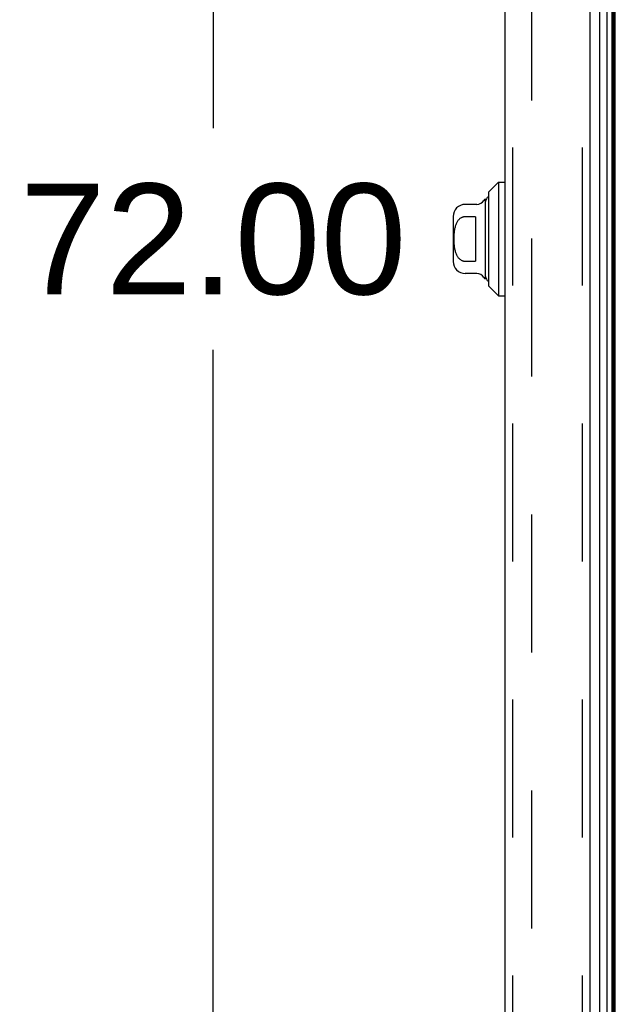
# Model space of a CAD drawing. Header units: inches. Extents: x 0 to 243, y 0 to 157.
# Tile 261 of 284: x 119 to 125, y 70 to 79. Entities that reach past the tile are written whole.
import ezdxf

# ---------------------------------------------------------------- set-up
doc = ezdxf.new("R2010")
doc.units = ezdxf.units.IN
doc.header["$LTSCALE"] = 13.357143
doc.header["$MEASUREMENT"] = 0
doc.linetypes.add('HIDDEN', pattern=[0.2, 0.1, -0.1])
doc.layers.get('0').update_dxf_attribs({"linetype": 'CONTINUOUS'})
for name, color, linetype in [('DEFAULT_2', 8, 'HIDDEN'), ('DIMENSIONS', 7, 'CONTINUOUS'), ('LEFTHAND_DOOR_ASSEMBLY', 7, 'CONTINUOUS'), ('RIGHTHAND_DOOR_ASSEMBLY', 7, 'CONTINUOUS')]:
    doc.layers.add(name, color=color, linetype=linetype)
doc.styles.get("Standard").update_dxf_attribs({"font": 'arial.ttf'})
doc.dimstyles.new('DIMSTYLE_1', dxfattribs={"dimtxt": 1.071429, "dimasz": 1.428571, "dimexe": 0.09, "dimexo": 0.07, "dimgap": 0.0375, "dimtad": 0, "dimtih": 1, "dimtoh": 1, "dimzin": 4, "dimdsep": 46, "dimtxsty": 'Standard', "dimblk": '_FILLED', "dimblk1": '_FILLED', "dimblk2": '_FILLED', "dimcen": 0.09, "dimadec": 3, "dimazin": 1, "dimtfac": 1, "dimtdec": 3, "dimtofl": 0, "dimtmove": 0, "dimatfit": 3, "dimldrblk": '_FILLED', "dimfxl": 0, "dimtolj": 1, "dimtzin": 4, "dimarcsym": 0})

# ---------------------------------------------------------------- blocks, each defined once
blk = doc.blocks.new('_FILLED')
at = {"color": 0, "linetype": 'ByBlock'}
blk.add_solid([(0, 0), (-1, 0.2), (-1, -0.2)], dxfattribs=at)
blk = doc.blocks.new('*D12')
at = {"layer": 'DIMENSIONS', "color": 2, "linetype": 'Continuous'}
for p, q in [((124.0514, 113.0714), (119.769, 113.0714)), ((121.0547, 113.0714), (121.0547, 78.1429)), ((121.0547, 41.0714), (121.0547, 76)), ((124.0624, 41.0714), (119.769, 41.0714))]:
    blk.add_line(p, q, dxfattribs=at)
at = {"layer": 'DIMENSIONS', "color": 2, "linetype": 'Continuous', "xscale": 1.4285714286, "yscale": 1.4285714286, "zscale": 1.4285714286}
for p, rotation in [((121.0547, 113.0714), 90), ((121.0547, 41.0714), 270)]:
    blk.add_blockref('_FILLED', p, dxfattribs=dict(at, rotation=rotation))
at = {"layer": 'DIMENSIONS', "color": 2, "linetype": 'Continuous', "insert": (121.0547, 77.6072), "char_height": 1.07143, "width": 3.744025, "attachment_point": 2, "line_spacing_factor": 0.9}
blk.add_mtext('72.00', dxfattribs=at)

msp = doc.modelspace()

# ---------------------------------------------------------------- linework, layer by layer
at = {"color": 3, "linetype": 'Continuous'}
msp.add_line((124.9474, 41.1754), (124.9474, 112.9674), dxfattribs=at)
at = {"layer": 'DEFAULT_2', "color": 8, "linetype": 'HIDDEN'}
msp.add_line((124.1349, 111.8059), (124.1349, 42.337), dxfattribs=at)
at = {"layer": 'LEFTHAND_DOOR_ASSEMBLY', "color": 8, "linetype": 'HIDDEN'}
for p, q in [((123.9524, 112.6864), (123.9524, 41.4564)), ((124.6274, 112.6864), (124.6274, 41.4564))]:
    msp.add_line(p, q, dxfattribs=at)
at = {"layer": 'RIGHTHAND_DOOR_ASSEMBLY', "color": 3, "linetype": 'Continuous'}
for p, q in [((123.8774, 112.6864), (123.8774, 41.4564)), ((124.7024, 112.6864), (124.7024, 41.4564))]:
    msp.add_line(p, q, dxfattribs=at)
at = {"layer": 'RIGHTHAND_DOOR_ASSEMBLY', "color": 8, "linetype": 'HIDDEN'}
for p, q in [((123.9524, 112.6864), (123.9524, 41.4564)), ((124.6274, 112.6864), (124.6274, 41.4564))]:
    msp.add_line(p, q, dxfattribs=at)
at = {"layer": 'RIGHTHAND_DOOR_ASSEMBLY', "color": 7, "linetype": 'Continuous'}
for p, q in [((124.7945, 112.7084), (124.7945, 41.4345)), ((124.8697, 41.4061), (124.8697, 112.7368)), ((124.9131, 112.7279), (124.9131, 41.415)), ((124.9267, 112.7211), (124.9267, 41.4218)), ((124.9355, 112.7187), (124.9355, 41.4241)), ((123.7199, 77.5242), (123.8183, 77.6226)), ((123.8183, 77.6226), (123.8183, 76.5203)), ((123.8183, 77.6226), (123.8774, 77.6226)), ((123.7199, 77.5242), (123.7199, 76.6187)), ((123.6071, 77.4061), (123.4955, 77.4061)), ((123.6924, 76.6876), (123.6924, 77.4553)), ((123.3774, 77.288), (123.3774, 76.8549)), ((123.5939, 77.2871), (123.4955, 77.2871)), ((123.5939, 77.2871), (123.5939, 76.8558)), ((123.4955, 76.8558), (123.5939, 76.8558)), ((123.6071, 76.7368), (123.4955, 76.7368)), ((123.7199, 76.6187), (123.8183, 76.5203)), ((123.8183, 76.5203), (123.8774, 76.5203))]:
    msp.add_line(p, q, dxfattribs=at)
msp.add_lwpolyline([(123.4955, 77.2871), (123.4912, 77.287), (123.4868, 77.2866), (123.4825, 77.286), (123.4782, 77.2851), (123.4738, 77.284), (123.4695, 77.2826), (123.4652, 77.2809), (123.461, 77.279), (123.4567, 77.2768), (123.4525, 77.2743), (123.4483, 77.2715), (123.4442, 77.2684), (123.4401, 77.265), (123.436, 77.2612), (123.432, 77.2571), (123.4281, 77.2526), (123.4242, 77.2477), (123.4204, 77.2423), (123.4168, 77.2366), (123.4132, 77.2304), (123.4098, 77.2238), (123.4066, 77.2168), (123.4037, 77.2095), (123.4009, 77.2019), (123.3984, 77.194), (123.3961, 77.1859), (123.394, 77.1774), (123.3922, 77.1688), (123.3906, 77.1599), (123.3892, 77.1507), (123.3879, 77.1414), (123.3869, 77.1318), (123.386, 77.1221), (123.3853, 77.1122), (123.3848, 77.1022), (123.3845, 77.092), (123.3842, 77.0818), (123.3842, 77.0716), (123.3842, 77.0614), (123.3844, 77.0512), (123.3848, 77.0411), (123.3853, 77.0311), (123.386, 77.0212), (123.3869, 77.0114), (123.3879, 77.0019), (123.3891, 76.9925), (123.3905, 76.9834), (123.3921, 76.9745), (123.394, 76.9658), (123.396, 76.9574), (123.3983, 76.9492), (123.4008, 76.9413), (123.4036, 76.9336), (123.4066, 76.9262), (123.4098, 76.9192), (123.4132, 76.9126), (123.4167, 76.9064), (123.4204, 76.9006), (123.4242, 76.8953), (123.4281, 76.8903), (123.432, 76.8858), (123.436, 76.8817), (123.4401, 76.878), (123.4442, 76.8745), (123.4483, 76.8714), (123.4525, 76.8686), (123.4567, 76.8661), (123.461, 76.8639), (123.4652, 76.862), (123.4695, 76.8603), (123.4738, 76.8589), (123.4782, 76.8578), (123.4825, 76.8569), (123.4868, 76.8563), (123.4912, 76.8559), (123.4955, 76.8558)], dxfattribs=at)
for centre, radius, start, end in [((123.4955, 77.288), 0.1181, 90, 180), ((123.6071, 77.4848), 0.0787, 270, 330), ((123.6923, 77.4356), 0.0197, 89.88541, 150), ((123.7416, 77.4356), 0.0492, 116.11489, 180), ((123.4955, 76.8549), 0.1181, 180, 270), ((123.6071, 76.6581), 0.0787, 30, 90), ((123.6923, 76.7073), 0.0197, 210, 270.11459), ((123.7416, 76.7073), 0.0492, 180, 243.88511)]:
    msp.add_arc(centre, radius, start, end, dxfattribs=at)

# ---------------------------------------------------------------- dimensions: what is measured, and where the dimension line sits
at = {"layer": 'DIMENSIONS', "color": 2, "linetype": 'Continuous'}
dim = msp.add_linear_dim(base=(121.0547, 113.0714), p1=(124.1324, 41.0714), p2=(124.1214, 113.0714), angle=90, dimstyle='DIMSTYLE_1', dxfattribs=at)
dim.commit()
dim.dimension.update_dxf_attribs({"geometry": '*D12', "text_midpoint": (121.0544, 77.0655), "dimtype": 160})

doc.saveas('drawing.dxf')
